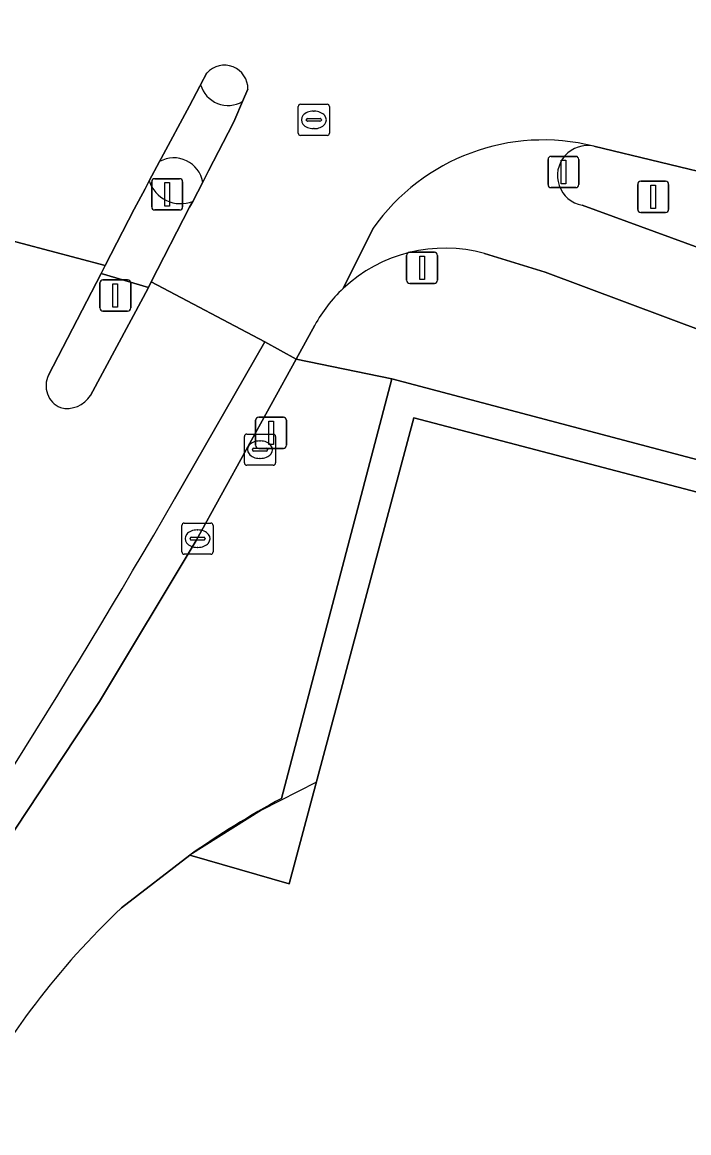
# Model space of a CAD drawing. Extents: x 160023 to 161302, y 384750 to 385707.
# Drawn here: x 160655.65 to 160677, y 385294.19 to 385329.79 of the extents above; entities that cross this region are included whole.
import ezdxf

# ---------------------------------------------------------------- set-up
doc = ezdxf.new("R2010")
doc.units = 0
for name, color, linetype in [('IMGEO_Brandkraan', 7, 'Continuous'), ('IMGEO_Drukknoppaal', 7, 'Continuous'), ('IMGEO_Fietspad_open', 7, 'Continuous'), ('IMGEO_Kolk', 7, 'Continuous'), ('IMGEO_Lichtmast', 7, 'Continuous'), ('IMGEO_Pand', 7, 'Continuous'), ('IMGEO_Pand_overbouw', 7, 'Continuous'), ('IMGEO_Rijbaan_lokaal_gesloten', 7, 'Continuous'), ('IMGEO_Rijbaan_lokaal_open', 7, 'Continuous'), ('IMGEO_Rioolput', 7, 'Continuous'), ('IMGEO_Verkeerseiland_open', 7, 'Continuous'), ('IMGEO_Verkeersregelinstallatiepaal', 7, 'Continuous'), ('IMGEO_Voetpad_open', 7, 'Continuous')]:
    doc.layers.add(name, color=color, linetype=linetype)

msp = doc.modelspace()

# ---------------------------------------------------------------- linework, layer by layer
at = {"layer": 'IMGEO_Brandkraan'}
for p, q in [((160662.839, 385316.586), (160663.691, 385316.586)), ((160662.764, 385315.66), (160662.764, 385316.512)), ((160663.252, 385316.366), (160663.277, 385316.366)), ((160663.765, 385316.512), (160663.765, 385315.66)), ((160663.023, 385316.08), (160663.023, 385316.092)), ((160663.461, 385316.043), (160663.063, 385316.043)), ((160663.066, 385316.129), (160663.464, 385316.129)), ((160663.507, 385316.092), (160663.507, 385316.08)), ((160663.691, 385315.586), (160662.839, 385315.586)), ((160663.275, 385315.806), (160663.25, 385315.806))]:
    msp.add_line(p, q, dxfattribs=at)
for points in [[(160662.839, 385316.586), (160663.691, 385316.586)], [(160662.764, 385315.66), (160662.764, 385316.512)], [(160663.765, 385316.512), (160663.765, 385315.66)], [(160663.691, 385315.586), (160662.839, 385315.586)]]:
    msp.add_lwpolyline(points, dxfattribs=at)
for centre, radius, start, end in [((160662.841, 385316.51), 0.0765, 91.552, 178.448), ((160662.841, 385316.51), 0.0765, 91.552, 178.448), ((160663.689, 385316.51), 0.0765, 1.552, 88.448), ((160663.689, 385316.51), 0.0765, 1.552, 88.448), ((160663.063, 385316.089), 0.0403, 85.8775, 175.7526), ((160663.06, 385316.079), 0.0366, 178.938, 274.7102), ((160663.464, 385316.086), 0.043, 264.8664, 352.4533), ((160663.468, 385316.091), 0.0386, 1.7309, 96.639), ((160662.841, 385315.662), 0.0765, 181.552, 268.448), ((160662.841, 385315.662), 0.0765, 181.552, 268.448), ((160663.689, 385315.662), 0.0765, 271.552, 358.448), ((160663.689, 385315.662), 0.0765, 271.552, 358.448)]:
    msp.add_arc(centre, radius, start, end, dxfattribs=at)
for centre, major_axis, ratio, start_param, end_param in [((160663.251, 385316.086), (-0.387, 0.002), 0.722429, 4.712389, 7.853982), ((160663.276, 385316.086), (-0.39, 0.002), 0.717154, 1.570796, 4.712389)]:
    msp.add_ellipse(centre, major_axis=major_axis, ratio=ratio, start_param=start_param, end_param=end_param, dxfattribs=at)
at = {"layer": 'IMGEO_Drukknoppaal'}
for p, q in [((160663.125, 385316.227), (160663.125, 385317.027)), ((160663.125, 385317.027), (160663.125, 385316.227)), ((160663.225, 385317.127), (160664.015, 385317.127)), ((160664.015, 385317.127), (160663.225, 385317.127)), ((160664.115, 385317.027), (160664.115, 385316.227)), ((160664.115, 385316.227), (160664.115, 385317.027)), ((160664.015, 385316.127), (160663.225, 385316.127)), ((160663.225, 385316.127), (160664.015, 385316.127))]:
    msp.add_line(p, q, dxfattribs=at)
msp.add_lwpolyline([(160663.545, 385317.002), (160663.695, 385317.002), (160663.695, 385316.252), (160663.545, 385316.252), (160663.545, 385317.002)], dxfattribs=at)
for centre, start, end in [((160663.225, 385317.027), 90, 180), ((160663.225, 385317.027), 90, 180), ((160664.015, 385317.027), 0, 90), ((160664.015, 385317.027), 360, 90), ((160663.225, 385316.227), 180, 270), ((160663.225, 385316.227), 180, 270), ((160664.015, 385316.227), 270, 0), ((160664.015, 385316.227), 270, 0)]:
    msp.add_arc(centre, 0.1, start, end, dxfattribs=at)
at = {"layer": 'IMGEO_Fietspad_open'}
for points in [[(160661.362, 385327.778), (160661.341, 385327.739), (160661.005, 385327.109), (160660.101, 385325.417), (160660.049, 385325.319)], [(160662.407, 385326.548), (160662.457, 385326.665), (160662.706, 385327.243)], [(160661.43, 385324.662), (160661.615, 385325.02), (160662.407, 385326.548)], [(160678.757, 385322.03), (160673.586, 385323.917)], [(160666.888, 385323.185), (160665.927, 385321.251)], [(160670.458, 385322.374), (160672.404, 385321.773), (160682.733, 385317.911)]]:
    msp.add_lwpolyline(points, dxfattribs=at)
for centre, radius, start, end in [((160662.243, 385328.036), 0.918, 196.3071, 300.2814), ((160672.342, 385319.335), 6.676, 75.9952, 144.7862), ((160673.758, 385324.868), 0.966, 78.0567, 259.7422), ((160660.507, 385324.501), 0.937, 9.8965, 119.2187), ((160669.195, 385317.77), 4.775, 74.6558, 133.1844)]:
    msp.add_arc(centre, radius, start, end, dxfattribs=at)
at = {"layer": 'IMGEO_Kolk'}
for p, q in [((160660.839, 385313.734), (160661.691, 385313.734)), ((160660.764, 385312.808), (160660.764, 385313.66)), ((160661.252, 385313.514), (160661.277, 385313.514)), ((160661.765, 385313.66), (160661.765, 385312.808)), ((160661.023, 385313.228), (160661.023, 385313.24)), ((160661.461, 385313.191), (160661.063, 385313.191)), ((160661.066, 385313.277), (160661.464, 385313.277)), ((160661.507, 385313.24), (160661.507, 385313.228)), ((160661.691, 385312.734), (160660.839, 385312.734)), ((160661.275, 385312.954), (160661.25, 385312.954))]:
    msp.add_line(p, q, dxfattribs=at)
for points in [[(160660.839, 385313.734), (160661.691, 385313.734)], [(160660.764, 385312.808), (160660.764, 385313.66)], [(160661.765, 385313.66), (160661.765, 385312.808)], [(160661.691, 385312.734), (160660.839, 385312.734)]]:
    msp.add_lwpolyline(points, dxfattribs=at)
for centre, radius, start, end in [((160660.841, 385313.658), 0.0765, 91.552, 178.448), ((160660.841, 385313.658), 0.0765, 91.552, 178.448), ((160661.689, 385313.658), 0.0765, 1.552, 88.448), ((160661.689, 385313.658), 0.0765, 1.552, 88.448), ((160661.063, 385313.237), 0.0403, 85.8775, 175.7526), ((160661.06, 385313.227), 0.0366, 178.938, 274.7102), ((160661.464, 385313.234), 0.043, 264.8664, 352.4533), ((160661.468, 385313.239), 0.0386, 1.7309, 96.639), ((160660.841, 385312.81), 0.0765, 181.552, 268.448), ((160660.841, 385312.81), 0.0765, 181.552, 268.448), ((160661.689, 385312.81), 0.0765, 271.552, 358.448), ((160661.689, 385312.81), 0.0765, 271.552, 358.448)]:
    msp.add_arc(centre, radius, start, end, dxfattribs=at)
for centre, major_axis, ratio, start_param, end_param in [((160661.251, 385313.234), (-0.387, 0.002), 0.722429, 4.712389, 7.853982), ((160661.276, 385313.234), (-0.39, 0.002), 0.717154, 1.570796, 4.712389)]:
    msp.add_ellipse(centre, major_axis=major_axis, ratio=ratio, start_param=start_param, end_param=end_param, dxfattribs=at)
at = {"layer": 'IMGEO_Lichtmast'}
for p, q in [((160658.233, 385321.529), (160659.023, 385321.529)), ((160659.023, 385321.529), (160658.233, 385321.529)), ((160658.133, 385320.629), (160658.133, 385321.429)), ((160658.133, 385321.429), (160658.133, 385320.629)), ((160659.123, 385321.429), (160659.123, 385320.629)), ((160659.123, 385320.629), (160659.123, 385321.429)), ((160659.023, 385320.529), (160658.233, 385320.529)), ((160658.233, 385320.529), (160659.023, 385320.529))]:
    msp.add_line(p, q, dxfattribs=at)
msp.add_lwpolyline([(160658.553, 385321.404), (160658.703, 385321.404), (160658.703, 385320.654), (160658.553, 385320.654), (160658.553, 385321.404)], dxfattribs=at)
for centre, start, end in [((160658.233, 385321.429), 90, 180), ((160658.233, 385321.429), 90, 180), ((160659.023, 385321.429), 0, 90), ((160659.023, 385321.429), 360, 90), ((160658.233, 385320.629), 180, 270), ((160658.233, 385320.629), 180, 270), ((160659.023, 385320.629), 270, 0), ((160659.023, 385320.629), 270, 0)]:
    msp.add_arc(centre, 0.1, start, end, dxfattribs=at)
at = {"layer": 'IMGEO_Pand'}
msp.add_lwpolyline([(160712.875, 385294.409), (160717.023, 385302.892), (160711.089, 385305.758), (160705.702, 385308.36), (160705.65, 385308.252), (160705.233, 385307.384), (160668.197, 385317.11), (160664.197, 385302.169), (160661.012, 385303.09), (160658.829, 385301.4)], dxfattribs=at)
msp.add_arc((160676.433, 385282.79), 25.617, 133.4095, 151.9511, dxfattribs=at)
at = {"layer": 'IMGEO_Pand_overbouw'}
msp.add_lwpolyline([(160661.012, 385303.09), (160664.197, 385302.169), (160665.071, 385305.435), (160663.313, 385304.528)], close=True, dxfattribs=at)
at = {"layer": 'IMGEO_Rijbaan_lokaal_gesloten'}
for points in [[(160673.958, 385325.813), (160678.207, 385324.792), (160680.256, 385324.336), (160683.832, 385331.463), (160680.685, 385332.263), (160678.539, 385332.738), (160678.496, 385332.746), (160656.296, 385338.265), (160656.139, 385338.319)], [(160653.622, 385323.824), (160653.429, 385323.277), (160653.733, 385323.201), (160654.755, 385322.926), (160658.302, 385321.986), (160659.234, 385323.793), (160659.582, 385324.445), (160659.717, 385324.697), (160660.049, 385325.319), (160660.101, 385325.417), (160661.005, 385327.109), (160661.341, 385327.739), (160661.362, 385327.778), (160661.567, 385328.162)], [(160662.877, 385327.639), (160662.706, 385327.243), (160662.457, 385326.665), (160662.407, 385326.548), (160661.615, 385325.02), (160661.43, 385324.662), (160661.109, 385324.044), (160661.011, 385323.856), (160659.783, 385321.464), (160663.419, 385319.542), (160664.42, 385318.987), (160665.02, 385320.076)], [(160665.927, 385321.251), (160666.888, 385323.185)]]:
    msp.add_lwpolyline(points, dxfattribs=at)
for centre, radius, start, end in [((160662.124, 385327.654), 0.753, 358.8293, 137.6433), ((160672.342, 385319.335), 6.676, 75.9952, 144.7862), ((160669.177, 385317.805), 4.737, 133.3209, 151.3489)]:
    msp.add_arc(centre, radius, start, end, dxfattribs=at)
at = {"layer": 'IMGEO_Rijbaan_lokaal_open'}
for points in [[(160656.492, 385318.474), (160658.173, 385321.735), (160658.302, 385321.986), (160654.755, 385322.926), (160638.893, 385293.568)], [(160660.527, 385314.498), (160663.419, 385319.542), (160659.783, 385321.464), (160659.693, 385321.288), (160659.526, 385320.962), (160657.837, 385317.827)], [(160646.501, 385290.364), (160647.558, 385291.997), (160649.267, 385294.611), (160658.126, 385308.018), (160661.219, 385313.176), (160664.42, 385318.987), (160663.419, 385319.542), (160660.527, 385314.498)]]:
    msp.add_lwpolyline(points, dxfattribs=at)
for centre, radius, start, end in [((160657.17, 385318.132), 0.76, 153.2561, 246.9486), ((160657.083, 385318.296), 0.888, 256.3439, 328.1171), ((160423.794, 385451.178), 273.357, 325.54018, 329.99963), ((160423.794, 385451.178), 273.357, 325.54018, 329.99963)]:
    msp.add_arc(centre, radius, start, end, dxfattribs=at)
at = {"layer": 'IMGEO_Rioolput'}
for p, q in [((160664.489, 385326.228), (160664.489, 385327.08)), ((160664.564, 385327.154), (160665.416, 385327.154)), ((160664.977, 385326.934), (160665.002, 385326.934)), ((160665.49, 385327.08), (160665.49, 385326.228)), ((160664.748, 385326.648), (160664.748, 385326.66)), ((160665.186, 385326.611), (160664.788, 385326.611)), ((160664.791, 385326.697), (160665.189, 385326.697)), ((160665.232, 385326.66), (160665.232, 385326.648)), ((160665.416, 385326.154), (160664.564, 385326.154)), ((160665, 385326.374), (160664.975, 385326.374))]:
    msp.add_line(p, q, dxfattribs=at)
for points in [[(160664.489, 385326.228), (160664.489, 385327.08)], [(160664.564, 385327.154), (160665.416, 385327.154)], [(160665.49, 385327.08), (160665.49, 385326.228)], [(160665.416, 385326.154), (160664.564, 385326.154)]]:
    msp.add_lwpolyline(points, dxfattribs=at)
for centre, radius, start, end in [((160664.566, 385327.078), 0.0765, 91.552, 178.448), ((160664.566, 385327.078), 0.0765, 91.552, 178.448), ((160665.414, 385327.078), 0.0765, 1.552, 88.448), ((160665.414, 385327.078), 0.0765, 1.552, 88.448), ((160664.788, 385326.657), 0.0403, 85.8775, 175.7526), ((160664.785, 385326.647), 0.0366, 178.938, 274.7102), ((160665.189, 385326.654), 0.043, 264.8664, 352.4533), ((160665.193, 385326.659), 0.0386, 1.7309, 96.639), ((160664.566, 385326.23), 0.0765, 181.552, 268.448), ((160664.566, 385326.23), 0.0765, 181.552, 268.448), ((160665.414, 385326.23), 0.0765, 271.552, 358.448), ((160665.414, 385326.23), 0.0765, 271.552, 358.448)]:
    msp.add_arc(centre, radius, start, end, dxfattribs=at)
for centre, major_axis, ratio, start_param, end_param in [((160664.976, 385326.654), (-0.387, 0.002), 0.722429, 4.712389, 7.853982), ((160665.001, 385326.654), (-0.39, 0.002), 0.717154, 1.570796, 4.712389)]:
    msp.add_ellipse(centre, major_axis=major_axis, ratio=ratio, start_param=start_param, end_param=end_param, dxfattribs=at)
at = {"layer": 'IMGEO_Verkeerseiland_open'}
for points in [[(160661.567, 385328.162), (160661.362, 385327.778)], [(160662.706, 385327.243), (160662.877, 385327.639)], [(160673.586, 385323.917), (160678.757, 385322.03), (160680.256, 385324.336), (160678.207, 385324.792), (160673.958, 385325.813)], [(160660.049, 385325.319), (160659.717, 385324.697)], [(160661.109, 385324.044), (160661.43, 385324.662)], [(160657.837, 385317.827), (160659.526, 385320.962), (160659.693, 385321.288), (160658.173, 385321.735), (160656.492, 385318.474)]]:
    msp.add_lwpolyline(points, dxfattribs=at)
for centre, radius, start, end in [((160662.124, 385327.654), 0.753, 358.8293, 137.6433), ((160662.243, 385328.036), 0.918, 196.3071, 300.2814), ((160673.758, 385324.868), 0.966, 78.0567, 259.7422), ((160660.507, 385324.501), 0.937, 9.8965, 119.2187), ((160660.719, 385325.024), 1.054, 198.0547, 291.6819), ((160657.17, 385318.132), 0.76, 153.2561, 246.9486), ((160657.083, 385318.296), 0.888, 256.3439, 328.1171)]:
    msp.add_arc(centre, radius, start, end, dxfattribs=at)
at = {"layer": 'IMGEO_Verkeersregelinstallatiepaal'}
for p, q in [((160672.59, 385325.484), (160673.38, 385325.484)), ((160673.38, 385325.484), (160672.59, 385325.484)), ((160672.49, 385324.584), (160672.49, 385325.384)), ((160672.49, 385325.384), (160672.49, 385324.584)), ((160673.48, 385325.384), (160673.48, 385324.584)), ((160673.48, 385324.584), (160673.48, 385325.384)), ((160659.897, 385324.769), (160660.687, 385324.769)), ((160660.687, 385324.769), (160659.897, 385324.769)), ((160659.797, 385323.869), (160659.797, 385324.669)), ((160659.797, 385324.669), (160659.797, 385323.869)), ((160660.787, 385324.669), (160660.787, 385323.869)), ((160660.787, 385323.869), (160660.787, 385324.669)), ((160673.38, 385324.484), (160672.59, 385324.484)), ((160672.59, 385324.484), (160673.38, 385324.484)), ((160675.364, 385323.787), (160675.364, 385324.587)), ((160675.364, 385324.587), (160675.364, 385323.787)), ((160675.464, 385324.687), (160676.254, 385324.687)), ((160676.254, 385324.687), (160675.464, 385324.687)), ((160676.354, 385324.587), (160676.354, 385323.787)), ((160676.354, 385323.787), (160676.354, 385324.587)), ((160660.687, 385323.769), (160659.897, 385323.769)), ((160659.897, 385323.769), (160660.687, 385323.769)), ((160676.254, 385323.687), (160675.464, 385323.687)), ((160675.464, 385323.687), (160676.254, 385323.687)), ((160667.961, 385321.513), (160667.961, 385322.313)), ((160667.961, 385322.313), (160667.961, 385321.513)), ((160668.061, 385322.413), (160668.851, 385322.413)), ((160668.851, 385322.413), (160668.061, 385322.413)), ((160668.951, 385322.313), (160668.951, 385321.513)), ((160668.951, 385321.513), (160668.951, 385322.313)), ((160668.851, 385321.413), (160668.061, 385321.413)), ((160668.061, 385321.413), (160668.851, 385321.413))]:
    msp.add_line(p, q, dxfattribs=at)
for points in [[(160672.91, 385325.359), (160673.06, 385325.359), (160673.06, 385324.609), (160672.91, 385324.609), (160672.91, 385325.359)], [(160660.217, 385324.644), (160660.367, 385324.644), (160660.367, 385323.894), (160660.217, 385323.894), (160660.217, 385324.644)], [(160675.784, 385324.562), (160675.934, 385324.562), (160675.934, 385323.812), (160675.784, 385323.812), (160675.784, 385324.562)], [(160668.381, 385322.288), (160668.531, 385322.288), (160668.531, 385321.538), (160668.381, 385321.538), (160668.381, 385322.288)]]:
    msp.add_lwpolyline(points, dxfattribs=at)
for centre, start, end in [((160672.59, 385325.384), 90, 180), ((160672.59, 385325.384), 90, 180), ((160673.38, 385325.384), 0, 90), ((160673.38, 385325.384), 360, 90), ((160659.897, 385324.669), 90, 180), ((160659.897, 385324.669), 90, 180), ((160660.687, 385324.669), 0, 90), ((160660.687, 385324.669), 360, 90), ((160672.59, 385324.584), 180, 270), ((160672.59, 385324.584), 180, 270), ((160673.38, 385324.584), 270, 0), ((160673.38, 385324.584), 270, 0), ((160675.464, 385324.587), 90, 180), ((160675.464, 385324.587), 90, 180), ((160676.254, 385324.587), 0, 90), ((160676.254, 385324.587), 360, 90), ((160659.897, 385323.869), 180, 270), ((160659.897, 385323.869), 180, 270), ((160660.687, 385323.869), 270, 0), ((160660.687, 385323.869), 270, 0), ((160675.464, 385323.787), 180, 270), ((160675.464, 385323.787), 180, 270), ((160676.254, 385323.787), 270, 0), ((160676.254, 385323.787), 270, 0), ((160668.061, 385322.313), 90, 180), ((160668.061, 385322.313), 90, 180), ((160668.851, 385322.313), 0, 90), ((160668.851, 385322.313), 360, 90), ((160668.061, 385321.513), 180, 270), ((160668.061, 385321.513), 180, 270), ((160668.851, 385321.513), 270, 0), ((160668.851, 385321.513), 270, 0)]:
    msp.add_arc(centre, 0.1, start, end, dxfattribs=at)
at = {"layer": 'IMGEO_Voetpad_open'}
for points in [[(160659.717, 385324.697), (160659.582, 385324.445), (160659.234, 385323.793), (160658.302, 385321.986), (160658.173, 385321.735), (160659.693, 385321.288), (160659.783, 385321.464), (160661.011, 385323.856)], [(160661.011, 385323.856), (160661.109, 385324.044)], [(160682.733, 385317.911), (160672.404, 385321.773), (160670.458, 385322.374)], [(160665.02, 385320.076), (160664.42, 385318.987), (160667.487, 385318.357), (160705.65, 385308.252), (160705.702, 385308.36), (160718.562, 385306.059), (160719.203, 385307.379), (160718.295, 385307.807), (160718.413, 385308.232)], [(160667.487, 385318.357), (160664.42, 385318.987), (160661.219, 385313.176), (160658.126, 385308.018), (160649.267, 385294.611), (160651.991, 385291.772), (160653.825, 385294.836)], [(160661.012, 385303.09), (160664.197, 385302.169), (160668.197, 385317.11), (160705.233, 385307.384), (160705.65, 385308.252), (160667.487, 385318.357), (160663.956, 385304.911)], [(160663.956, 385304.911), (160667.487, 385318.357)], [(160658.829, 385301.4), (160661.012, 385303.09)]]:
    msp.add_lwpolyline(points, dxfattribs=at)
for centre, radius, start, end in [((160660.719, 385325.024), 1.054, 198.0547, 291.6819), ((160669.195, 385317.77), 4.775, 74.6558, 133.1844), ((160669.177, 385317.805), 4.737, 133.3209, 151.3489), ((160677.861, 385279.141), 29.282, 118.3501, 125.1273), ((160677.861, 385279.141), 29.282, 118.3501, 125.1273), ((160676.433, 385282.79), 25.617, 133.4095, 151.9511)]:
    msp.add_arc(centre, radius, start, end, dxfattribs=at)

doc.saveas('drawing.dxf')
